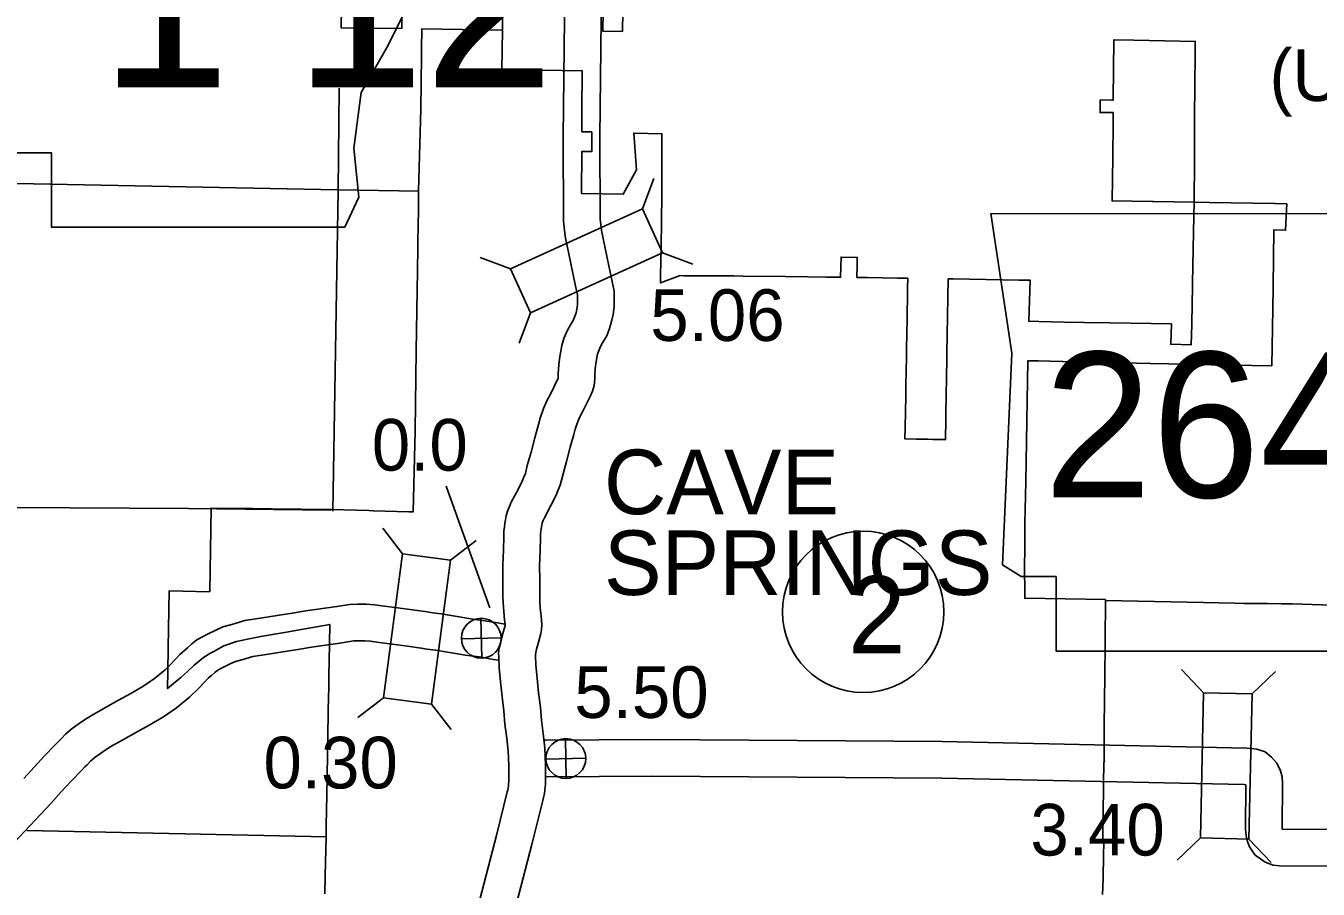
# Model space of a CAD drawing. Extents: x 77230 to 630905, y 790554 to 1662844.
# Drawn here: x 218427 to 239569, y 1548866 to 1562993 of the extents above; entities that cross this region are included whole.
import ezdxf

# ---------------------------------------------------------------- set-up
doc = ezdxf.new("R2010")
doc.units = 0
for name, color, linetype in [('Level 12', 7, 'Continuous'), ('Level 15', 7, 'Continuous'), ('Level 16', 7, 'Continuous'), ('Level 19', 7, 'Continuous'), ('Level 22', 7, 'Continuous'), ('Level 24', 7, 'Continuous'), ('Level 27', 7, 'Continuous'), ('Level 31', 7, 'Continuous'), ('Level 32', 7, 'Continuous'), ('Level 33', 7, 'Continuous'), ('Level 34', 7, 'Continuous')]:
    doc.layers.add(name, color=color, linetype=linetype)

msp = doc.modelspace()

# ---------------------------------------------------------------- linework, layer by layer
at = {"layer": 'Level 12'}
for points in [[(224593, 1564249), (224576, 1562948), (223586, 1562958), (223597, 1563613)], [(229279, 1558905), (229191, 1558905), (229130, 1558906), (228808, 1558786), (228810, 1558909), (228818, 1559369), (228832, 1560228), (228831, 1560273), (228832, 1560295), (228833, 1560301), (228834, 1561227), (228371, 1561239), (228419, 1560635), (228201, 1560238), (227520, 1560249), (227521, 1560935), (227687, 1560937), (227684, 1561256), (227522, 1561260), (227523, 1561608), (227530, 1562257), (227194, 1562260), (226214, 1562268), (226223, 1562924), (226228, 1563337)], [(223320, 1548787), (223326, 1549091), (223338, 1549721), (223339, 1549734), (223339, 1549751), (223341, 1549892), (223346, 1550170), (223350, 1550395), (223362, 1551056), (223362, 1551073), (223374, 1551725), (223380, 1552058), (223381, 1552112), (223386, 1552378), (223389, 1552579), (223400, 1553199), (222872, 1553106), (222722, 1553079), (222495, 1553039), (222270, 1552999), (222081, 1552964), (221875, 1552919), (221666, 1552848), (221493, 1552749), (221439, 1552723), (221333, 1552655), (221182, 1552530), (221065, 1552422), (220970, 1552335), (220745, 1552147), (220751, 1552428), (220757, 1552816), (220772, 1553750), (221435, 1553734), (221456, 1555103), (222110, 1555096), (222138, 1555095), (222440, 1555091), (222771, 1555086), (222798, 1555086), (222931, 1555084), (223101, 1555081), (223147, 1555080), (223428, 1555076), (224040, 1555060), (224108, 1555058), (224117, 1555058), (224692, 1555042), (224763, 1555040), (224795, 1556367), (224811, 1557681), (224837, 1558985), (224842, 1559367), (224847, 1559826), (224848, 1559874), (224853, 1560291), (224888, 1561630), (224899, 1562504), (224900, 1562609), (224904, 1562944), (225566, 1562934), (226223, 1562924), (226214, 1562268), (227194, 1562260), (227530, 1562257), (227523, 1561608), (227522, 1561260)], [(227522, 1561260), (227684, 1561256), (227687, 1560937), (227521, 1560935), (227520, 1560249), (228201, 1560238), (228419, 1560635), (228371, 1561239), (228834, 1561227), (228833, 1560301), (228832, 1560295), (228831, 1560273), (228832, 1560228), (228818, 1559369), (228810, 1558909), (228808, 1558786), (229130, 1558906), (229191, 1558905), (229279, 1558905), (229553, 1558903), (229623, 1558902), (230010, 1558900), (230161, 1558899), (230854, 1558894), (231219, 1558888), (231524, 1558883), (231757, 1558879), (231763, 1559209), (232029, 1559205), (232029, 1559201), (232027, 1559132), (232026, 1559060), (232023, 1558894), (232023, 1558876), (232180, 1558874), (232195, 1558873), (232686, 1558866), (232856, 1558863), (232855, 1558831), (232853, 1558738), (232853, 1558732), (232852, 1558667), (232852, 1558647), (232851, 1558597), (232850, 1558562), (232850, 1558527), (232849, 1558476), (232849, 1558457), (232847, 1558391), (232847, 1558387), (232846, 1558317), (232846, 1558307), (232845, 1558248), (232845, 1558221), (232844, 1558177), (232843, 1558136), (232843, 1558107), (232842, 1558051), (232841, 1558028), (232840, 1557967), (232840, 1557940), (232839, 1557881), (232838, 1557865), (232837, 1557797), (232837, 1557790), (232836, 1557712), (232836, 1557706), (232834, 1557612), (232834, 1557594), (232832, 1557512), (232832, 1557483), (232831, 1557427), (232830, 1557407), (232829, 1557342), (232829, 1557332), (232828, 1557258), (232826, 1557172), (232825, 1557087), (232823, 1557002), (232821, 1556899), (232818, 1556702), (232816, 1556594), (232814, 1556510), (232813, 1556424), (232809, 1556235), (232995, 1556231), (233096, 1556229), (233181, 1556227), (233267, 1556226), (233351, 1556224), (233451, 1556222), (233471, 1556221), (233473, 1556221), (233478, 1556551), (233480, 1556644), (233493, 1557537), (233495, 1557630), (233517, 1558852), (233597, 1558851), (233599, 1558851)], [(237540, 1560106), (237536, 1559877), (237526, 1559344), (237515, 1558784), (237514, 1558737), (237502, 1558123), (237501, 1558107), (237489, 1557773), (237158, 1557783), (237168, 1558116), (236835, 1558124), (236166, 1558132), (235742, 1558140), (235413, 1558146), (234999, 1558155), (234835, 1558159), (234859, 1558829), (234671, 1558832), (233599, 1558851), (233597, 1558851), (233517, 1558852), (233495, 1557630), (233493, 1557537), (233480, 1556644), (233478, 1556551), (233473, 1556221), (233471, 1556221), (233451, 1556222), (233351, 1556224), (233267, 1556226), (233181, 1556227), (233096, 1556229), (232995, 1556231), (232809, 1556235), (232813, 1556424), (232814, 1556510), (232816, 1556594), (232818, 1556702), (232821, 1556899), (232823, 1557002), (232825, 1557087), (232826, 1557172), (232828, 1557258), (232829, 1557332), (232829, 1557342), (232830, 1557407), (232831, 1557427), (232832, 1557483), (232832, 1557512), (232834, 1557594), (232834, 1557612), (232836, 1557706), (232836, 1557712), (232837, 1557790), (232837, 1557797), (232838, 1557865), (232839, 1557881), (232840, 1557940), (232840, 1557967), (232841, 1558028), (232842, 1558051), (232843, 1558107), (232843, 1558136), (232844, 1558177), (232845, 1558221), (232845, 1558248), (232846, 1558307), (232846, 1558317), (232847, 1558387), (232847, 1558391), (232849, 1558457), (232849, 1558476), (232850, 1558527), (232850, 1558562), (232851, 1558597), (232852, 1558647), (232852, 1558667), (232853, 1558732), (232853, 1558738), (232855, 1558831), (232856, 1558863), (232686, 1558866), (232195, 1558873), (232180, 1558874), (232023, 1558876), (232023, 1558894), (232026, 1559060), (232027, 1559132), (232029, 1559201), (232029, 1559205), (231763, 1559209), (231757, 1558879), (231524, 1558883), (231219, 1558888), (230854, 1558894), (230161, 1558899), (230010, 1558900), (229623, 1558902), (229553, 1558903), (229279, 1558905)], [(233599, 1558851), (234671, 1558832), (234859, 1558829), (234835, 1558159), (234999, 1558155), (235413, 1558146), (235742, 1558140), (236166, 1558132), (236835, 1558124), (237168, 1558116), (237158, 1557783), (237489, 1557773), (237501, 1558107), (237502, 1558123), (237514, 1558737), (237515, 1558784), (237526, 1559344), (237536, 1559877), (237540, 1560106)], [(237424, 1553564), (236089, 1553589), (236089, 1553604), (234768, 1553626), (234767, 1554215), (234769, 1554367), (234769, 1554420), (234770, 1554462), (234770, 1554532), (234771, 1554602), (234771, 1554672), (234772, 1554742), (234773, 1554826), (234773, 1554850), (234785, 1555537), (234791, 1555865), (234797, 1556194), (234803, 1556524), (234821, 1557513), (234986, 1557510), (235380, 1557502), (235390, 1557502), (235730, 1557495), (235740, 1557495), (236157, 1557486), (236822, 1557470), (236832, 1557470), (237125, 1557462), (237477, 1557454), (237654, 1557450), (237820, 1557447), (238140, 1557442), (238159, 1557441), (238489, 1557435), (238809, 1557430), (238826, 1558363), (238834, 1558730), (238846, 1559657), (239037, 1559649), (239056, 1560080), (238873, 1560086), (238857, 1560086), (237792, 1560103), (237540, 1560106)], [(237540, 1560106), (237792, 1560103), (238857, 1560086), (238873, 1560086), (239056, 1560080), (239037, 1559649), (238846, 1559657), (238834, 1558730), (238826, 1558363), (238809, 1557430), (238489, 1557435), (238159, 1557441), (238140, 1557442), (237820, 1557447), (237654, 1557450), (237477, 1557454), (237125, 1557462), (236832, 1557470), (236822, 1557470), (236157, 1557486), (235740, 1557495), (235730, 1557495), (235390, 1557502), (235380, 1557502), (234986, 1557510), (234821, 1557513), (234803, 1556524), (234797, 1556194), (234791, 1555865), (234785, 1555537), (234773, 1554850), (234773, 1554826), (234772, 1554742), (234771, 1554672), (234771, 1554602), (234770, 1554532), (234770, 1554462), (234769, 1554420), (234769, 1554367), (234767, 1554215), (234768, 1553626), (236089, 1553604), (236089, 1553589), (236079, 1552283), (236080, 1552267), (236075, 1552042), (236071, 1551822), (236070, 1551661), (236070, 1551499), (236070, 1551336), (236070, 1550978), (236070, 1550961), (236071, 1550942), (236065, 1550943), (236060, 1550578), (236058, 1550434), (236054, 1550212), (236054, 1550198), (236046, 1549619), (236062, 1549617), (236062, 1549612), (236061, 1549593), (236060, 1549455), (236059, 1549434), (236054, 1549035), (236039, 1548781)], [(236089, 1553589), (236079, 1552283), (236080, 1552267), (236075, 1552042), (236071, 1551822), (236070, 1551661), (236070, 1551499), (236070, 1551336), (236070, 1550978), (236070, 1550961), (236071, 1550942), (236065, 1550943), (236060, 1550578), (236058, 1550434), (236054, 1550212), (236054, 1550198), (236046, 1549619), (236062, 1549617), (236062, 1549612), (236061, 1549593), (236060, 1549455), (236059, 1549434), (236054, 1549035), (236039, 1548781)], [(239089, 1553535), (239020, 1553536), (238971, 1553536), (238743, 1553540), (238603, 1553541), (238553, 1553541), (238448, 1553542), (238356, 1553543), (238204, 1553544), (237424, 1553564), (236089, 1553589)], [(239799, 1553512), (239146, 1553534), (239089, 1553535), (239020, 1553536), (238971, 1553536), (238743, 1553540), (238603, 1553541), (238553, 1553541), (238448, 1553542), (238356, 1553543), (238204, 1553544), (237424, 1553564)], [(239799, 1553512), (239146, 1553534), (239089, 1553535)]]:
    msp.add_lwpolyline(points, dxfattribs=at)
for points in [[(228187, 1562899), (227867, 1562904), (227876, 1563553), (228198, 1563543)], [(228187, 1562899), (228198, 1563543), (227876, 1563553), (227867, 1562904)], [(237540, 1560106), (236873, 1560117), (236867, 1560117), (236852, 1560117), (236197, 1560127), (236210, 1560852), (236213, 1561396), (236213, 1561441), (236213, 1561454), (236214, 1561574), (236208, 1561574), (236001, 1561574), (236003, 1561667), (236003, 1561692), (236004, 1561780), (236189, 1561779), (236216, 1561779), (236216, 1561796), (236226, 1562762), (236234, 1562763), (236555, 1562757), (237559, 1562739), (237558, 1562724), (237557, 1562444), (237554, 1562081), (237548, 1561434), (237544, 1560785), (237540, 1560113)], [(237540, 1560106), (237540, 1560113), (237544, 1560785), (237548, 1561434), (237554, 1562081), (237557, 1562444), (237558, 1562724), (237559, 1562739), (236555, 1562757), (236234, 1562763), (236226, 1562762), (236216, 1561796), (236216, 1561779), (236189, 1561779), (236004, 1561780), (236003, 1561692), (236003, 1561667), (236001, 1561574), (236208, 1561574), (236214, 1561574), (236213, 1561454), (236213, 1561441), (236213, 1561396), (236210, 1560852), (236197, 1560127), (236852, 1560117), (236867, 1560117), (236873, 1560117)]]:
    msp.add_lwpolyline(points, close=True, dxfattribs=at)
at = {"layer": 'Level 15'}
for points in [[(221088, 1555094), (218173, 1555113), (212922, 1555192), (212901, 1555193)], [(223415, 1555069), (221088, 1555094)]]:
    msp.add_lwpolyline(points, dxfattribs=at)
at = {"layer": 'Level 16'}
for points in [[(223555, 1561974), (223537, 1560300), (223448, 1555054)], [(221044, 1560359), (218273, 1560411), (212984, 1560470), (211685, 1560489)], [(224861, 1560290), (223533, 1560312), (221044, 1560359)], [(218445, 1549827), (223353, 1549725)]]:
    msp.add_lwpolyline(points, dxfattribs=at)
at = {"layer": 'Level 19'}
for p, q in [((228518, 1559999), (228703, 1560494)), ((228845, 1559278), (229340, 1559093)), ((226354, 1559016), (225860, 1559202)), ((226682, 1558295), (226497, 1557801)), ((224588, 1554354), (224267, 1554773)), ((225373, 1554250), (225792, 1554571)), ((237696, 1552079), (237331, 1552460)), ((238488, 1552061), (238869, 1552426)), ((224277, 1551998), (223858, 1551677)), ((225062, 1551895), (225384, 1551476)), ((237643, 1549704), (237262, 1549339)), ((238435, 1549686), (238800, 1549305))]:
    msp.add_line(p, q, dxfattribs=at)
for points in [[(226682, 1558295), (228845, 1559278), (228518, 1559999), (226354, 1559016)], [(225062, 1551895), (225373, 1554250), (224588, 1554354), (224277, 1551998)], [(238435, 1549686), (238488, 1552061), (237696, 1552079), (237643, 1549704)]]:
    msp.add_lwpolyline(points, close=True, dxfattribs=at)
at = {"layer": 'Level 22'}
msp.add_line((228625, 1561777), (228625, 1561777), dxfattribs=at)
for points in [[(227220, 1561176), (227265, 1565541), (227295, 1567999), (227316, 1568109), (227371, 1568238), (227469, 1568338), (227553, 1568394), (227638, 1568436), (227733, 1568472)], [(227820, 1561170), (227865, 1565534), (227894, 1567891), (227931, 1567905), (228081, 1567959), (228189, 1568029), (228248, 1568096)], [(227220, 1561176), (227225, 1559797), (227249, 1559553), (227349, 1559075), (227414, 1558763), (227450, 1558589), (227450, 1558434), (227445, 1558387), (227432, 1558299), (227394, 1558196)], [(227820, 1561170), (227824, 1559832), (227843, 1559645), (227937, 1559198), (228001, 1558886), (228050, 1558651), (228050, 1558397), (228035, 1558272), (228015, 1558177), (227974, 1558041)], [(225568, 1547607), (226131, 1549764), (226303, 1550459), (226311, 1550491), (226318, 1550526), (226321, 1550552), (226324, 1550591), (226328, 1550629), (226331, 1550672), (226331, 1550889), (226320, 1551126), (226296, 1551336), (226264, 1551566), (226249, 1551784), (226220, 1552011), (226193, 1552259), (226173, 1552487), (226164, 1552662), (226160, 1552727), (226172, 1552817), (226185, 1552866), (226195, 1552925), (226231, 1553048), (226267, 1553180), (226268, 1553188), (226267, 1553210), (226259, 1553270), (226246, 1553412), (226234, 1553551), (226233, 1553672), (226233, 1553926), (226232, 1554171), (226240, 1554413), (226245, 1554644), (226249, 1554729), (226256, 1554791), (226263, 1554853), (226274, 1554909), (226285, 1554974), (226305, 1555049), (226337, 1555127), (226368, 1555201), (226484, 1555419), (226548, 1555545), (226568, 1555597), (226599, 1555670), (226631, 1555796), (226693, 1556016), (226752, 1556250), (226814, 1556472), (226843, 1556573), (226896, 1556734), (226950, 1556856), (227009, 1556967), (227068, 1557090), (227120, 1557196), (227133, 1557224), (227135, 1557245), (227136, 1557305), (227144, 1557444), (227164, 1557585), (227178, 1557669), (227195, 1557760), (227229, 1557876), (227291, 1558012), (227339, 1558103), (227388, 1558182), (227393, 1558196)], [(226149, 1547455), (226712, 1549616), (226886, 1550316), (226897, 1550364), (226910, 1550429), (226918, 1550487), (226922, 1550540), (226926, 1550582), (226931, 1550652), (226931, 1550902), (226919, 1551174), (226892, 1551412), (226861, 1551629), (226846, 1551843), (226816, 1552080), (226791, 1552317), (226772, 1552529), (226763, 1552697), (226763, 1552702), (226772, 1552738), (226781, 1552791), (226808, 1552885), (226853, 1553048), (226865, 1553114), (226868, 1553190), (226865, 1553263), (226856, 1553336), (226843, 1553466), (226834, 1553579), (226833, 1553674), (226833, 1553928), (226832, 1554163), (226840, 1554397), (226844, 1554623), (226847, 1554682), (226852, 1554724), (226856, 1554758), (226864, 1554799), (226872, 1554846), (226875, 1554859), (226891, 1554897), (226911, 1554943), (227016, 1555142), (227098, 1555302), (227125, 1555374), (227169, 1555478), (227211, 1555640), (227273, 1555862), (227332, 1556097), (227391, 1556308), (227416, 1556395), (227457, 1556519), (227490, 1556593), (227545, 1556696), (227608, 1556829), (227663, 1556940), (227696, 1557013), (227725, 1557106), (227734, 1557212), (227736, 1557280), (227742, 1557385), (227757, 1557493), (227769, 1557564), (227780, 1557622), (227793, 1557666), (227829, 1557747), (227859, 1557804), (227933, 1557922), (227974, 1558041), (227974, 1558041)], [(220944, 1552708), (221071, 1552817), (221142, 1552878), (221225, 1552944), (221304, 1552989), (221410, 1553046), (221523, 1553100), (221649, 1553158), (221796, 1553198), (222009, 1553260), (222301, 1553307), (222540, 1553345), (222785, 1553382), (223010, 1553418), (223241, 1553451), (223478, 1553487), (223727, 1553524), (223853, 1553532), (223996, 1553531), (224136, 1553520), (224252, 1553501), (224506, 1553471), (224751, 1553437), (224990, 1553405), (225084, 1553388), (225221, 1553369), (225453, 1553332), (225707, 1553290), (225937, 1553259), (226177, 1553216), (226265, 1553203)], [(221415, 1552322), (221463, 1552363), (221523, 1552415), (221563, 1552446), (221595, 1552465), (221680, 1552510), (221778, 1552557), (221855, 1552592), (221960, 1552621), (222141, 1552674), (222396, 1552714), (222632, 1552752), (222878, 1552789), (223100, 1552825), (223328, 1552858), (223566, 1552893), (223791, 1552927), (223869, 1552932), (223970, 1552931), (224066, 1552923), (224170, 1552907), (224428, 1552876), (224670, 1552842), (224896, 1552812), (224989, 1552795), (225132, 1552775), (225356, 1552739), (225618, 1552696), (225844, 1552666), (226080, 1552624), (226165, 1552611)], [(220944, 1552708), (220780, 1552530)], [(220780, 1552530), (220704, 1552457), (220531, 1552312), (220357, 1552195), (220146, 1552069), (219945, 1551958), (219732, 1551840), (219511, 1551714), (219400, 1551646), (219299, 1551578), (219186, 1551493), (219078, 1551400), (219008, 1551330), (218966, 1551290), (218905, 1551226), (218732, 1551047), (218563, 1550863), (218392, 1550677)], [(221415, 1552322), (221263, 1552162)], [(221263, 1552162), (221105, 1552009), (220892, 1551832), (220679, 1551688), (220444, 1551548), (220235, 1551433), (220026, 1551317), (219817, 1551198), (219725, 1551141), (219647, 1551088), (219561, 1551024), (219487, 1550961), (219429, 1550902), (219391, 1550866), (219337, 1550810), (219168, 1550635), (219004, 1550457), (218833, 1550270), (218242, 1549637)], [(226898, 1551303), (226936, 1551304), (228676, 1551314), (233418, 1551285), (238400, 1551175), (238485, 1551166), (238568, 1551157), (238702, 1551111), (238807, 1551026), (238893, 1550928), (238952, 1550801), (238979, 1550704), (238986, 1550592), (238981, 1549875), (238983, 1549848), (240032, 1549843), (243991, 1549783), (247266, 1549689), (249221, 1549635), (250211, 1549611)], [(226942, 1550704), (228676, 1550714), (233410, 1550685), (238361, 1550576), (238386, 1550573), (238381, 1549851), (238390, 1549739), (238413, 1549645), (238447, 1549558), (238481, 1549507), (238537, 1549425), (238626, 1549363), (238700, 1549307), (238831, 1549259), (238936, 1549248), (240026, 1549243), (243978, 1549183), (247249, 1549089), (249205, 1549035), (250211, 1549011)]]:
    msp.add_lwpolyline(points, dxfattribs=at)
at = {"layer": 'Level 24'}
for points in [[(217781, 1566852), (218124, 1564568), (217971, 1561104), (218276, 1560914), (218847, 1560914), (218847, 1559696), (223643, 1559696), (223872, 1560190), (223795, 1560990), (223910, 1561903), (224328, 1562627), (224595, 1563159), (224975, 1563730), (225204, 1564339), (225394, 1564834), (225737, 1565253), (225813, 1565519), (225661, 1565710), (224481, 1565710), (224747, 1566243), (224785, 1566585), (224627, 1566848)], [(234216, 1559920), (234558, 1557636), (234406, 1554172), (234711, 1553982), (235282, 1553982), (235282, 1552763), (240078, 1552763), (240306, 1553258), (240230, 1554058), (240344, 1554971), (240763, 1555694), (241029, 1556227), (241410, 1556798), (241638, 1557407), (241829, 1557902), (242171, 1558321), (242247, 1558587), (242095, 1558778), (240915, 1558778), (241182, 1559311), (241220, 1559653), (241062, 1559916)]]:
    msp.add_lwpolyline(points, close=True, dxfattribs=at)
at = {"layer": 'Level 31'}
msp.add_line((226020, 1553472), (225303, 1555461), dxfattribs=at)
at = {"layer": 'Level 33'}
msp.add_circle((232126, 1553405), 1320, dxfattribs=at)
at = {"layer": 'Level 34'}
for p, q in [((225886, 1552647), (225871, 1553298)), ((225553, 1552965), (226204, 1552980)), ((227268, 1550677), (227253, 1551328)), ((226935, 1550995), (227586, 1551010))]:
    msp.add_line(p, q, dxfattribs=at)
for centre in [(225878, 1552972), (227261, 1551003)]:
    msp.add_circle(centre, 326, dxfattribs=at)

# ---------------------------------------------------------------- texts
at = {"layer": 'Level 24'}
for s, height, p in [('1 12', 2851.2, (219645, 1561988)), ('264', 2376, (235080, 1555277))]:
    msp.add_text(s, height=height, dxfattribs=at).set_placement(p)
at = {"layer": 'Level 27'}
for s, p in [('CAVE', (227885, 1555002)), ('SPRINGS', (227885, 1553680))]:
    msp.add_text(s, height=1056, dxfattribs=at).set_placement(p)
at = {"layer": 'Level 31'}
for s, p in [('0.0', (224087, 1555715)), ('5.50', (227399, 1551668))]:
    msp.add_text(s, height=844.8, dxfattribs=at).set_placement(p)
at = {"layer": 'Level 32'}
for s, p in [('(U.P.)81.36', (238773, 1561763)), ('5.06', (228642, 1557837)), ('0.30', (222314, 1550515)), ('3.40', (234861, 1549417))]:
    msp.add_text(s, height=844.8, dxfattribs=at).set_placement(p)
at = {"layer": 'Level 33'}
msp.add_text('2', height=1267, dxfattribs=at).set_placement((231878, 1552725))

doc.saveas('drawing.dxf')
